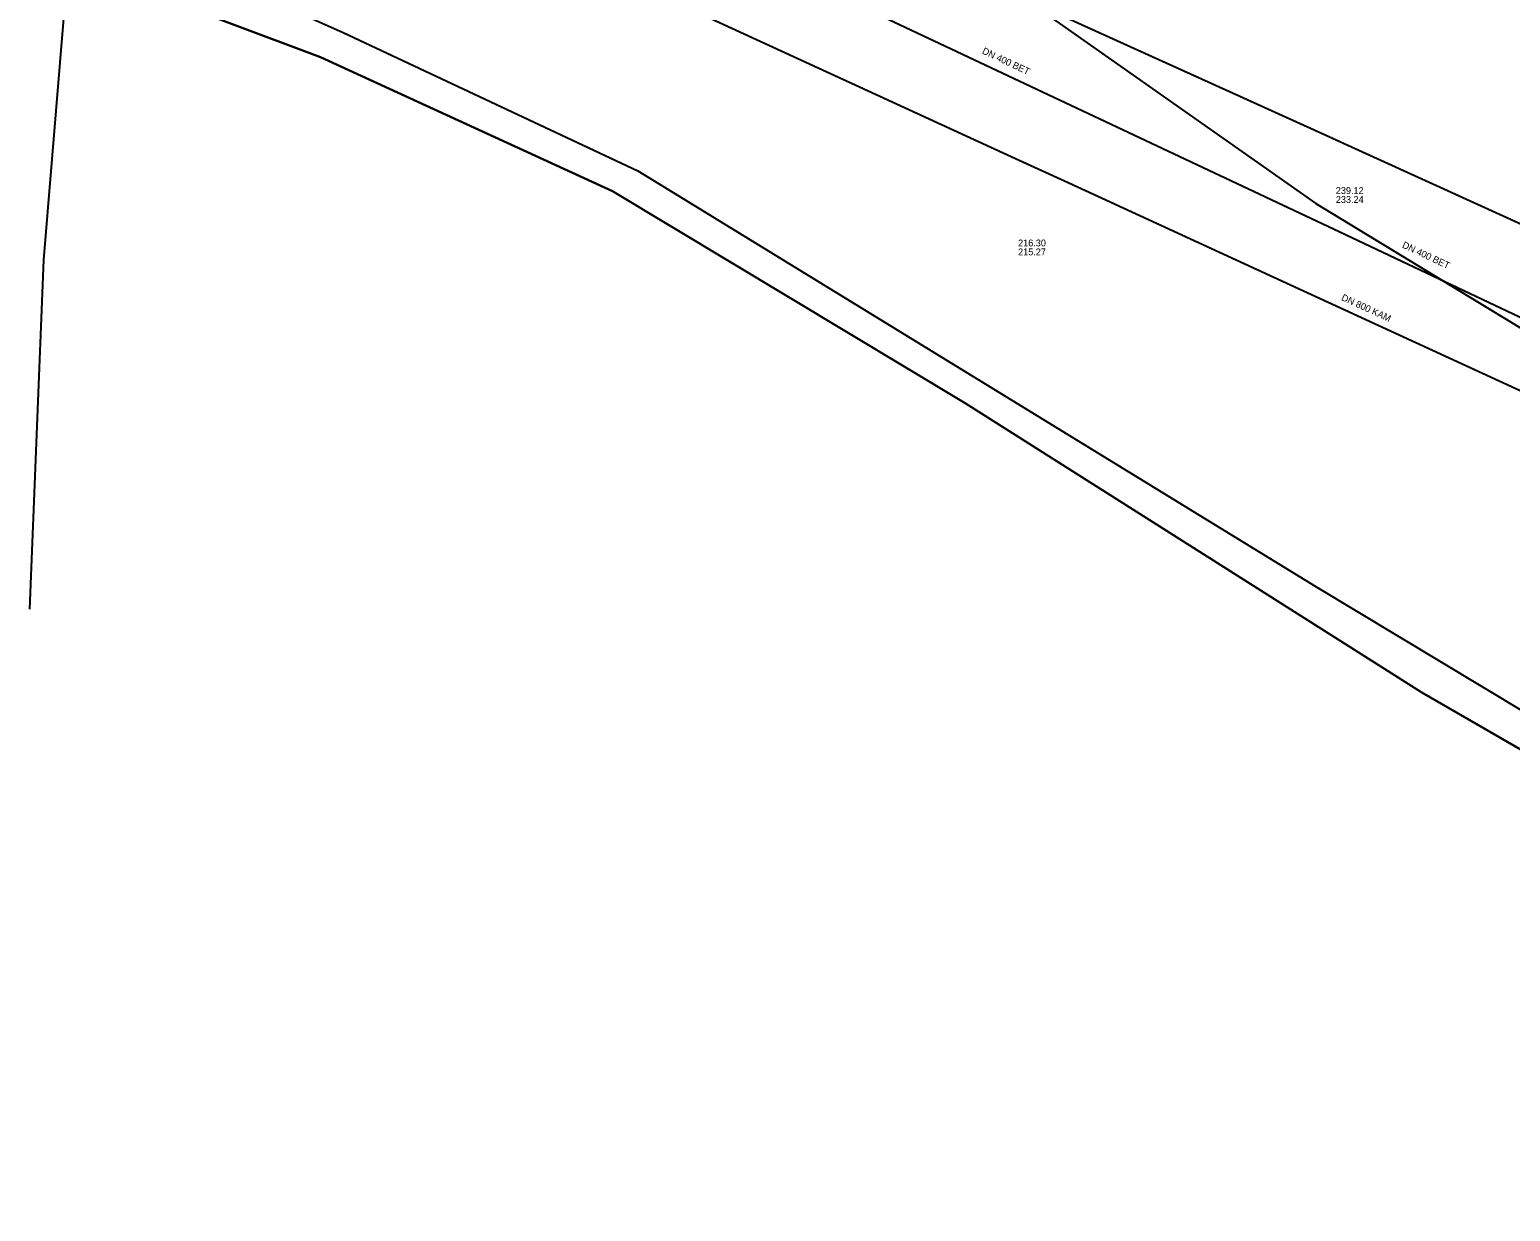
# Model space of a CAD drawing. Extents: x -598233 to -596890, y -1157848 to -1156431.
# Drawn here: x -597836.2 to -597662.4, y -1157409.9 to -1157271.2 of the extents above; entities that cross this region are included whole.
import ezdxf

# ---------------------------------------------------------------- set-up
doc = ezdxf.new("R2010")
doc.units = 0
for name, color, linetype in [('Vrstva 12', 7, 'Continuous'), ('Vrstva 13', 7, 'Continuous'), ('Vrstva 5', 7, 'Continuous'), ('Vrstva 52', 7, 'Continuous'), ('Vrstva 54', 7, 'Continuous'), ('Vrstva 58', 7, 'Continuous'), ('Vrstva 60', 7, 'Continuous'), ('Vrstva 8', 7, 'Continuous'), ('Vrstva 9', 7, 'Continuous')]:
    doc.layers.add(name, color=color, linetype=linetype)

msp = doc.modelspace()

# ---------------------------------------------------------------- linework, layer by layer
at = {"layer": 'Vrstva 13'}
for points in [[(-597788.53, -1157236.24), (-597685.45, -1157282.96)], [(-597685.45, -1157282.96), (-597652.8, -1157297.84), (-597615.34, -1157314.28)]]:
    msp.add_lwpolyline(points, dxfattribs=at)
at = {"layer": 'Vrstva 5'}
for points in [[(-597796.1, -1157251.55), (-597790, -1157254.35), (-597720.52, -1157286.31), (-597714.78, -1157288.95)], [(-597714.78, -1157288.95), (-597687.73, -1157301.38), (-597647.6, -1157319.85), (-597617.43, -1157333.74), (-597615.76, -1157334.51)]]:
    msp.add_lwpolyline(points, dxfattribs=at)
at = {"layer": 'Vrstva 52'}
for points in [[(-597823.08, -1157218.29), (-597776.68, -1157239.7), (-597725.91, -1157263.01), (-597685.27, -1157291.61), (-597636.28, -1157321.38), (-597616.41, -1157325.99)], [(-597831.71, -1157263.22), (-597834.59, -1157298.24)], [(-597834.59, -1157298.24), (-597836.22, -1157339.21)]]:
    msp.add_lwpolyline(points, dxfattribs=at)
at = {"layer": 'Vrstva 54'}
for p, q in [((-597833.74, -1157262.53), (-597802.08, -1157274.42)), ((-597802.08, -1157274.42), (-597767.8, -1157290.17)), ((-597767.8, -1157290.17), (-597726.42, -1157315.06)), ((-597726.42, -1157315.06), (-597672.84, -1157349.01)), ((-597672.84, -1157349.01), (-597621.47, -1157378.62))]:
    msp.add_line(p, q, dxfattribs=at)
at = {"layer": 'Vrstva 58'}
msp.add_lwpolyline([(-597832.63, -1157258.59), (-597817.72, -1157263.35), (-597799.43, -1157271.54), (-597764.82, -1157287.79), (-597736.31, -1157305.25), (-597685.36, -1157336.53), (-597636.26, -1157366.06), (-597631.02, -1157373.49), (-597629.98, -1157374.94), (-597622.17, -1157379.53), (-597606.35, -1157388.28), (-597588.86, -1157398.94), (-597584.7, -1157401.36), (-597573.57, -1157409.91)], dxfattribs=at)
at = {"layer": 'Vrstva 60'}
for points in [[(-597833.74, -1157262.53), (-597802.08, -1157274.42), (-597767.8, -1157290.17), (-597726.42, -1157315.06), (-597672.84, -1157349.01), (-597621.47, -1157378.62)], [(-597621.47, -1157378.62), (-597672.84, -1157349.01), (-597726.42, -1157315.06), (-597767.8, -1157290.17), (-597802.08, -1157274.42), (-597833.74, -1157262.53)]]:
    msp.add_lwpolyline(points, dxfattribs=at)
at = {"layer": 'Vrstva 9'}
for p, q in [((-597735.47, -1157269.98), (-597682.45, -1157294.94)), ((-597682.45, -1157294.94), (-597637.13, -1157316.39))]:
    msp.add_line(p, q, dxfattribs=at)

# ---------------------------------------------------------------- texts
at = {"layer": 'Vrstva 12'}
for rotation, p in [(334.7792, (-597724.5, -1157273.98)), (334.6646, (-597675.2, -1157296.75))]:
    msp.add_text('DN 400 BET', height=0.8, rotation=rotation, dxfattribs=at).set_placement(p)
for s, p in [('239.12', (-597682.92, -1157290.49)), ('233.24', (-597682.92, -1157291.54))]:
    msp.add_text(s, height=0.8, dxfattribs=at).set_placement(p)
at = {"layer": 'Vrstva 8'}
for s, p in [('216.30', (-597720.21, -1157296.64)), ('215.27', (-597720.21, -1157297.69))]:
    msp.add_text(s, height=0.8, dxfattribs=at).set_placement(p)
msp.add_text('DN 800 KAM', height=0.8, rotation=335.2949, dxfattribs=at).set_placement((-597682.34, -1157302.92))

doc.saveas('drawing.dxf')
